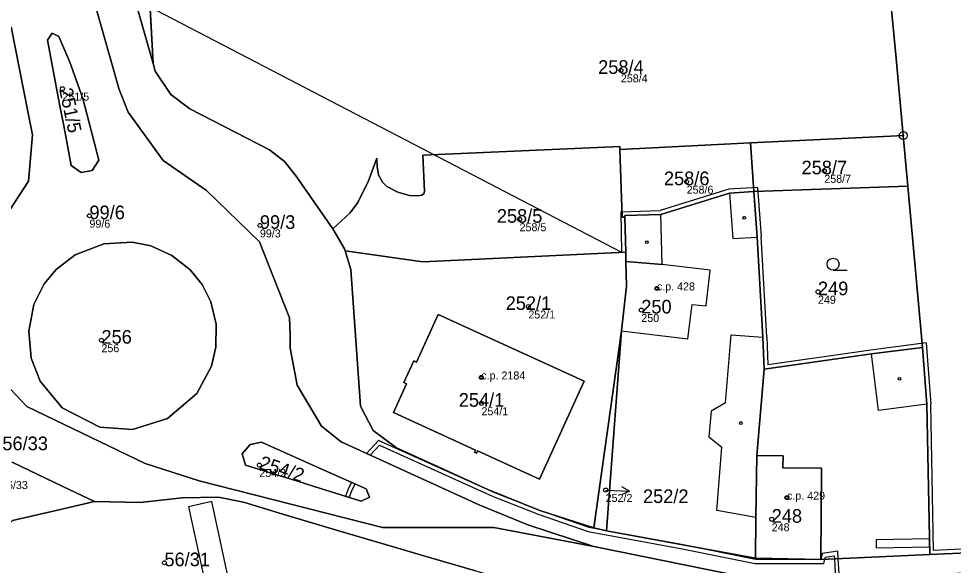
# Model space of a CAD drawing. Extents: x -878211 to -870363, y -1058464 to -1052522.
# Drawn here: x -874391.1 to -874274.3, y -1056230.1 to -1056161.8 of the extents above; entities that cross this region are included whole.
import ezdxf

# ---------------------------------------------------------------- set-up
doc = ezdxf.new("R2010")
doc.units = 0
for name, color, linetype in [('Definiční body', 7, 'Continuous'), ('Hranice parcel', 7, 'Continuous'), ('Parcelní čísla', 7, 'Continuous'), ('Polygon budovy', 7, 'Continuous'), ('Polygon parcely', 7, 'Continuous'), ('Pop  PČ popisy', 7, 'Continuous'), ('Vnitřní kresba', 7, 'Continuous'), ('Věcná břemena k části', 7, 'Continuous'), ('Značky bodu BP', 7, 'Continuous'), ('Značky budov', 7, 'Continuous'), ('Značky kultur', 7, 'Continuous')]:
    doc.layers.add(name, color=color, linetype=linetype)

msp = doc.modelspace()

# ---------------------------------------------------------------- linework, layer by layer
at = {"layer": 'Definiční body'}
for centre in [(-874315.83, -1056168.24994), (-874385.62, -1056170.52994), (-874290.41, -1056180.79994), (-874307.61, -1056182.15994), (-874382.24, -1056186.40994), (-874328.49, -1056186.84994), (-874360.94, -1056187.61994), (-874311.33, -1056195.48994), (-874291.2, -1056195.90994), (-874327.39, -1056197.74994), (-874313.28, -1056198.18994), (-874380.74, -1056201.95994), (-874333.28, -1056206.60994), (-874333.25, -1056209.83994), (-874361.01, -1056217.55994), (-874317.73, -1056220.66994), (-874295.07, -1056221.62994), (-874296.98, -1056224.32994), (-874372.87, -1056229.75994)]:
    msp.add_circle(centre, 0.25, dxfattribs=at)
at = {"layer": 'Hranice parcel'}
for p, q in [((-874284.32, -1056137.02), (-874281.47, -1056166.28)), ((-874374.28, -1056167.38), (-874375.72, -1056140.45)), ((-874379.61, -1056148.67), (-874374.28, -1056167.38)), ((-874389.92, -1056173.39), (-874392.01, -1056162.82)), ((-874281.47, -1056166.28), (-874280.55, -1056176.38)), ((-874374.01, -1056168.33), (-874374.28, -1056167.38)), ((-874299.63, -1056177.29), (-874282.13, -1056176.46)), ((-874282.13, -1056176.46), (-874280.55, -1056176.38)), ((-874280.55, -1056176.38), (-874279.97, -1056182.69)), ((-874315.95, -1056178.11), (-874299.63, -1056177.29)), ((-874315.68, -1056186.58), (-874315.95, -1056178.11)), ((-874299.22, -1056183.39), (-874299.63, -1056177.29)), ((-874279.97, -1056182.69), (-874299.22, -1056183.39)), ((-874279.97, -1056182.69), (-874278.13, -1056202.86)), ((-874315.32, -1056186.57), (-874315.68, -1056186.58)), ((-874315.32, -1056186.57), (-874315.32, -1056186.39)), ((-874315.23, -1056190.95), (-874315.32, -1056186.57)), ((-874350.35, -1056190.53), (-874351.83, -1056188.03)), ((-874350.27, -1056190.8), (-874350.35, -1056190.53)), ((-874349.58, -1056193.12), (-874350.27, -1056190.8)), ((-874315.21, -1056192.1), (-874315.23, -1056190.95)), ((-874319.21, -1056225.4), (-874315.76, -1056200.77)), ((-874315.76, -1056200.77), (-874317.63, -1056225.76)), ((-874317.63, -1056225.76), (-874319.21, -1056225.4)), ((-874299.01, -1056229.18), (-874317.63, -1056225.76)), ((-874277.23, -1056228.73), (-874262.13, -1056228.05))]:
    msp.add_line(p, q, dxfattribs=at)
for points in [[(-874387.12, -1056134.46), (-874385.78, -1056143.03), (-874384.28, -1056150.37), (-874378.54, -1056170.64), (-874377.41, -1056173.46), (-874373.01, -1056179.52), (-874367.62, -1056183.23), (-874360.98, -1056189.68), (-874357.24, -1056199.16), (-874357.16, -1056201.32), (-874357.15, -1056202.96), (-874356.29, -1056207.59), (-874353.25, -1056212.68), (-874350.8, -1056214.63), (-874339.66, -1056219.74), (-874333.46, -1056222.55), (-874327.44, -1056225.02), (-874319.2, -1056227.74)], [(-874383.07, -1056171.74), (-874382.33, -1056174.62), (-874381.08, -1056179.44), (-874381.91, -1056180.77), (-874383.26, -1056181.01), (-874384.51, -1056180.12), (-874385.42, -1056175.38), (-874385.97, -1056172.47), (-874387.48, -1056164.46), (-874386.92, -1056163.58), (-874386.05, -1056164), (-874384.71, -1056167.2), (-874383.07, -1056171.74)], [(-874351.83, -1056188.03), (-874356.41, -1056181.46), (-874357.88, -1056179.61), (-874359.75, -1056178.18), (-874369.69, -1056173.05), (-874372.07, -1056171.24), (-874374.01, -1056168.33)], [(-874392.74, -1056186.51), (-874389.84, -1056182.09), (-874389.37, -1056176.31), (-874389.92, -1056173.39)], [(-874351.83, -1056188.03), (-874349.65, -1056186.03), (-874348.69, -1056184.74), (-874347.35, -1056182.05), (-874346.34, -1056179.22), (-874346.3, -1056180.3), (-874346.11, -1056181.3), (-874345.61, -1056182.21), (-874345.09, -1056182.73), (-874343.72, -1056183.44), (-874342.25, -1056183.89), (-874341.24, -1056183.92), (-874340.72, -1056183.83), (-874340.45, -1056183.66), (-874340.36, -1056183.32), (-874340.56, -1056178.85), (-874316.85, -1056177.78), (-874315.96, -1056177.74), (-874315.95, -1056178.11)], [(-874315.32, -1056186.39), (-874310.82, -1056186.24), (-874302.26, -1056183.58), (-874299.22, -1056183.39)], [(-874299.22, -1056183.39), (-874298.8, -1056189.07), (-874298.1, -1056201.58), (-874297.92, -1056205.59)], [(-874376.87, -1056213.1), (-874380.94, -1056212.82), (-874385.64, -1056210.42), (-874388.41, -1056207.08), (-874389.53, -1056204.19), (-874389.83, -1056200.82), (-874389.19, -1056197.5), (-874387.89, -1056194.9), (-874386.41, -1056193.1), (-874384.03, -1056191.28), (-874380.43, -1056189.9), (-874376.92, -1056189.71), (-874374.56, -1056190.18), (-874371.93, -1056191.35), (-874369.67, -1056193.14), (-874368.17, -1056194.99), (-874367.09, -1056197.16), (-874366.4, -1056199.96), (-874366.43, -1056202.84), (-874367, -1056205.2), (-874368.83, -1056208.6), (-874372.48, -1056211.73), (-874376.87, -1056213.1)], [(-874319.2, -1056227.74), (-874331.69, -1056225.34), (-874345.62, -1056225.37), (-874368.52, -1056219.53), (-874375.26, -1056217.34), (-874390.07, -1056210.25), (-874397.44, -1056202.44), (-874395.76, -1056190.23)], [(-874315.23, -1056190.95), (-874340.56, -1056192.18), (-874350.27, -1056190.8)], [(-874315.76, -1056200.77), (-874315.12, -1056195.19), (-874315.21, -1056192.1)], [(-874319.21, -1056225.4), (-874325.97, -1056223.21), (-874332.45, -1056220.61), (-874338.84, -1056217.7), (-874343.88, -1056215.4), (-874346.79, -1056213.22), (-874348.38, -1056210.19), (-874349.58, -1056193.12)], [(-874333.87, -1056216.05), (-874334.12, -1056215.94), (-874333.99, -1056215.67), (-874344.23, -1056211), (-874342.61, -1056207.4), (-874342.97, -1056207.24), (-874341.72, -1056204.51), (-874341.36, -1056204.68), (-874338.65, -1056198.75), (-874320.43, -1056207.06), (-874326.01, -1056219.31), (-874333.75, -1056215.78), (-874333.87, -1056216.05)], [(-874297.92, -1056205.59), (-874284.51, -1056203.67), (-874278.13, -1056202.86)], [(-874278.13, -1056202.86), (-874277.61, -1056209.96), (-874277.23, -1056228.73)], [(-874297.92, -1056205.59), (-874298.83, -1056216.36), (-874298.97, -1056224.11), (-874299.01, -1056229.18)], [(-874356.22, -1056219.58), (-874362.72, -1056217.58), (-874363.17, -1056216.15), (-874362.17, -1056214.97), (-874360.72, -1056214.68), (-874355.14, -1056217.18), (-874352.38, -1056218.43), (-874347.66, -1056220.53), (-874347.24, -1056221.56), (-874348.28, -1056222.06), (-874353.35, -1056220.47), (-874356.22, -1056219.58)], [(-874381.63, -1056222.09), (-874385.55, -1056220.23), (-874391.91, -1056217.21)], [(-874381.63, -1056222.09), (-874375.91, -1056222.24), (-874372.52, -1056221.85), (-874370.64, -1056221.63), (-874366.12, -1056221.55), (-874362.98, -1056222.19), (-874358.07, -1056223.68), (-874350.94, -1056225.82), (-874344.13, -1056227.82), (-874340.76, -1056228.8), (-874333.99, -1056230.76), (-874323.86, -1056233.66)], [(-874397.62, -1056230.36), (-874391.85, -1056224.49), (-874386.23, -1056223.17), (-874381.63, -1056222.09)], [(-874138.73, -1056245.44), (-874195.46, -1056234.16), (-874216.86, -1056231.45), (-874226.76, -1056230.39), (-874231.06, -1056230.07), (-874249.04, -1056229.65), (-874285.19, -1056231.75), (-874290.65, -1056231.84), (-874295.48, -1056231.91), (-874299.31, -1056231.75), (-874319.2, -1056227.74)], [(-874277.23, -1056228.73), (-874290.85, -1056229.33), (-874299.01, -1056229.18)]]:
    msp.add_lwpolyline(points, dxfattribs=at)
at = {"layer": 'Polygon budovy'}
for points in [[(-874315.12, -1056195.19), (-874315.76, -1056200.77), (-874307.48, -1056201.78), (-874306.94, -1056197.48), (-874305.15, -1056197.67), (-874304.68, -1056193.21), (-874310.66, -1056192.51), (-874315.21, -1056192.1)], [(-874326.01, -1056219.31), (-874320.43, -1056207.06), (-874338.65, -1056198.75), (-874341.36, -1056204.68), (-874341.72, -1056204.51), (-874342.97, -1056207.24), (-874342.61, -1056207.4), (-874344.23, -1056211), (-874333.99, -1056215.67), (-874334.12, -1056215.94), (-874333.87, -1056216.05), (-874333.75, -1056215.78)], [(-874299.01, -1056229.18), (-874290.85, -1056229.33), (-874290.74, -1056217.96), (-874295.58, -1056217.9), (-874295.55, -1056216.41), (-874298.83, -1056216.36), (-874298.97, -1056224.11)]]:
    msp.add_lwpolyline(points, close=True, dxfattribs=at)
at = {"layer": 'Polygon parcely'}
for points in [[(-874349.58, -1056193.12), (-874350.27, -1056190.8), (-874350.35, -1056190.53), (-874351.83, -1056188.03), (-874356.41, -1056181.46), (-874357.88, -1056179.61), (-874359.75, -1056178.18), (-874369.69, -1056173.05), (-874372.07, -1056171.24), (-874374.01, -1056168.33), (-874374.28, -1056167.38), (-874379.61, -1056148.67), (-874380.73, -1056143.04), (-874380.93, -1056141.95), (-874382.32, -1056132.76), (-874382.4, -1056122.13), (-874382.51, -1056106.48)], [(-874389.46, -1056110.3), (-874389.09, -1056117.29), (-874387.97, -1056128.5), (-874387.63, -1056130.86), (-874387.12, -1056134.46), (-874385.78, -1056143.03), (-874384.28, -1056150.37), (-874378.54, -1056170.64), (-874377.41, -1056173.46), (-874373.01, -1056179.52), (-874367.62, -1056183.23), (-874360.98, -1056189.68), (-874357.24, -1056199.16), (-874357.16, -1056201.32), (-874357.15, -1056202.96), (-874356.29, -1056207.59), (-874353.25, -1056212.68), (-874350.8, -1056214.63), (-874339.66, -1056219.74), (-874333.46, -1056222.55), (-874327.44, -1056225.02), (-874319.2, -1056227.74), (-874299.31, -1056231.75)], [(-874220.34, -1056110.44), (-874285.36, -1056115.83), (-874325.33, -1056119.48), (-874334.7, -1056119.78), (-874374.73, -1056121.75), (-874382.4, -1056122.13), (-874382.32, -1056132.76), (-874380.93, -1056141.95), (-874380.73, -1056143.04), (-874379.61, -1056148.67), (-874374.28, -1056167.38), (-874375.72, -1056140.45), (-874377.47, -1056140.56), (-874378.55, -1056128.45), (-874286.89, -1056123.93), (-874286.43, -1056132.03), (-874284.84, -1056131.66), (-874284.96, -1056130.42), (-874254.57, -1056124.68)], [(-874254.57, -1056124.68), (-874284.96, -1056130.42), (-874284.84, -1056131.66), (-874284.32, -1056137.02), (-874281.47, -1056166.28), (-874280.55, -1056176.38), (-874279.97, -1056182.69), (-874278.13, -1056202.86), (-874277.61, -1056209.96), (-874277.23, -1056228.73), (-874262.13, -1056228.05)], [(-874375.72, -1056140.45), (-874374.28, -1056167.38), (-874374.01, -1056168.33), (-874372.07, -1056171.24), (-874369.69, -1056173.05), (-874359.75, -1056178.18), (-874357.88, -1056179.61), (-874356.41, -1056181.46), (-874351.83, -1056188.03), (-874349.65, -1056186.03), (-874348.69, -1056184.74), (-874347.35, -1056182.05), (-874346.34, -1056179.22), (-874346.3, -1056180.3), (-874346.11, -1056181.3), (-874345.61, -1056182.21), (-874345.09, -1056182.73), (-874343.72, -1056183.44), (-874342.25, -1056183.89), (-874341.24, -1056183.92), (-874340.72, -1056183.83), (-874340.45, -1056183.66), (-874340.36, -1056183.32), (-874340.56, -1056178.85), (-874316.85, -1056177.78), (-874315.96, -1056177.74), (-874315.95, -1056178.11), (-874299.63, -1056177.29), (-874282.13, -1056176.46), (-874280.55, -1056176.38), (-874281.47, -1056166.28), (-874284.32, -1056137.02)], [(-874397.44, -1056202.44), (-874390.07, -1056210.25), (-874375.26, -1056217.34), (-874368.52, -1056219.53), (-874345.62, -1056225.37), (-874331.69, -1056225.34), (-874319.2, -1056227.74), (-874327.44, -1056225.02), (-874333.46, -1056222.55), (-874339.66, -1056219.74), (-874350.8, -1056214.63), (-874353.25, -1056212.68), (-874356.29, -1056207.59), (-874357.15, -1056202.96), (-874357.16, -1056201.32), (-874357.24, -1056199.16), (-874360.98, -1056189.68), (-874367.62, -1056183.23), (-874373.01, -1056179.52), (-874377.41, -1056173.46), (-874378.54, -1056170.64), (-874384.28, -1056150.37)], [(-874392.01, -1056162.82), (-874389.92, -1056173.39), (-874389.37, -1056176.31), (-874389.84, -1056182.09), (-874392.74, -1056186.51)], [(-874392.74, -1056186.51), (-874389.84, -1056182.09), (-874389.37, -1056176.31), (-874389.92, -1056173.39), (-874392.01, -1056162.82)], [(-874338.84, -1056217.7), (-874343.88, -1056215.4), (-874346.79, -1056213.22), (-874348.38, -1056210.19), (-874349.58, -1056193.12)], [(-874249.04, -1056229.65), (-874285.19, -1056231.75), (-874290.65, -1056231.84), (-874295.48, -1056231.91), (-874299.31, -1056231.75), (-874319.2, -1056227.74), (-874331.69, -1056225.34), (-874345.62, -1056225.37), (-874368.52, -1056219.53), (-874375.26, -1056217.34), (-874390.07, -1056210.25), (-874397.44, -1056202.44)], [(-874391.85, -1056224.49), (-874386.23, -1056223.17), (-874381.63, -1056222.09), (-874385.55, -1056220.23), (-874391.91, -1056217.21)], [(-874391.91, -1056217.21), (-874385.55, -1056220.23), (-874381.63, -1056222.09), (-874375.91, -1056222.24), (-874372.52, -1056221.85), (-874370.64, -1056221.63), (-874366.12, -1056221.55), (-874362.98, -1056222.19), (-874358.07, -1056223.68), (-874350.94, -1056225.82), (-874344.13, -1056227.82), (-874340.76, -1056228.8), (-874333.99, -1056230.76), (-874323.86, -1056233.66), (-874303.18, -1056237.27), (-874296.81, -1056237.55), (-874249.99, -1056236.64)], [(-874262.13, -1056228.05), (-874277.23, -1056228.73), (-874290.85, -1056229.33), (-874299.01, -1056229.18), (-874317.63, -1056225.76), (-874319.21, -1056225.4), (-874325.97, -1056223.21), (-874332.45, -1056220.61), (-874338.84, -1056217.7)], [(-874333.99, -1056230.76), (-874340.76, -1056228.8), (-874344.13, -1056227.82), (-874350.94, -1056225.82), (-874358.07, -1056223.68), (-874362.98, -1056222.19), (-874366.12, -1056221.55), (-874370.64, -1056221.63), (-874372.52, -1056221.85), (-874375.91, -1056222.24), (-874381.63, -1056222.09), (-874386.23, -1056223.17), (-874391.85, -1056224.49)]]:
    msp.add_lwpolyline(points, dxfattribs=at)
for points in [[(-874383.07, -1056171.74), (-874382.33, -1056174.62), (-874381.08, -1056179.44), (-874381.91, -1056180.77), (-874383.26, -1056181.01), (-874384.51, -1056180.12), (-874385.42, -1056175.38), (-874385.97, -1056172.47), (-874387.48, -1056164.46), (-874386.92, -1056163.58), (-874386.05, -1056164), (-874384.71, -1056167.2)], [(-874383.07, -1056171.74), (-874384.71, -1056167.2), (-874386.05, -1056164), (-874386.92, -1056163.58), (-874387.48, -1056164.46), (-874385.97, -1056172.47), (-874385.42, -1056175.38), (-874384.51, -1056180.12), (-874383.26, -1056181.01), (-874381.91, -1056180.77), (-874381.08, -1056179.44), (-874382.33, -1056174.62)], [(-874279.97, -1056182.69), (-874280.55, -1056176.38), (-874282.13, -1056176.46), (-874299.63, -1056177.29), (-874299.22, -1056183.39)], [(-874315.95, -1056178.11), (-874315.96, -1056177.74), (-874316.85, -1056177.78), (-874340.56, -1056178.85), (-874340.36, -1056183.32), (-874340.45, -1056183.66), (-874340.72, -1056183.83), (-874341.24, -1056183.92), (-874342.25, -1056183.89), (-874343.72, -1056183.44), (-874345.09, -1056182.73), (-874345.61, -1056182.21), (-874346.11, -1056181.3), (-874346.3, -1056180.3), (-874346.34, -1056179.22), (-874347.35, -1056182.05), (-874348.69, -1056184.74), (-874349.65, -1056186.03), (-874351.83, -1056188.03), (-874350.35, -1056190.53), (-874350.27, -1056190.8), (-874340.56, -1056192.18), (-874315.23, -1056190.95), (-874315.32, -1056186.57), (-874315.68, -1056186.58)], [(-874299.22, -1056183.39), (-874299.63, -1056177.29), (-874315.95, -1056178.11), (-874315.68, -1056186.58), (-874315.32, -1056186.57), (-874315.32, -1056186.39), (-874310.82, -1056186.24), (-874302.26, -1056183.58)], [(-874279.97, -1056182.69), (-874299.22, -1056183.39), (-874298.8, -1056189.07), (-874298.1, -1056201.58), (-874297.92, -1056205.59), (-874284.51, -1056203.67), (-874278.13, -1056202.86)], [(-874315.76, -1056200.77), (-874317.63, -1056225.76), (-874299.01, -1056229.18), (-874298.97, -1056224.11), (-874298.83, -1056216.36), (-874297.92, -1056205.59), (-874298.1, -1056201.58), (-874298.8, -1056189.07), (-874299.22, -1056183.39), (-874302.26, -1056183.58), (-874310.82, -1056186.24), (-874315.32, -1056186.39), (-874315.32, -1056186.57), (-874315.23, -1056190.95), (-874315.21, -1056192.1), (-874315.12, -1056195.19)], [(-874376.87, -1056213.1), (-874380.94, -1056212.82), (-874385.64, -1056210.42), (-874388.41, -1056207.08), (-874389.53, -1056204.19), (-874389.83, -1056200.82), (-874389.19, -1056197.5), (-874387.89, -1056194.9), (-874386.41, -1056193.1), (-874384.03, -1056191.28), (-874380.43, -1056189.9), (-874376.92, -1056189.71), (-874374.56, -1056190.18), (-874371.93, -1056191.35), (-874369.67, -1056193.14), (-874368.17, -1056194.99), (-874367.09, -1056197.16), (-874366.4, -1056199.96), (-874366.43, -1056202.84), (-874367, -1056205.2), (-874368.83, -1056208.6), (-874372.48, -1056211.73)], [(-874376.87, -1056213.1), (-874372.48, -1056211.73), (-874368.83, -1056208.6), (-874367, -1056205.2), (-874366.43, -1056202.84), (-874366.4, -1056199.96), (-874367.09, -1056197.16), (-874368.17, -1056194.99), (-874369.67, -1056193.14), (-874371.93, -1056191.35), (-874374.56, -1056190.18), (-874376.92, -1056189.71), (-874380.43, -1056189.9), (-874384.03, -1056191.28), (-874386.41, -1056193.1), (-874387.89, -1056194.9), (-874389.19, -1056197.5), (-874389.83, -1056200.82), (-874389.53, -1056204.19), (-874388.41, -1056207.08), (-874385.64, -1056210.42), (-874380.94, -1056212.82)], [(-874350.27, -1056190.8), (-874349.58, -1056193.12), (-874348.38, -1056210.19), (-874346.79, -1056213.22), (-874343.88, -1056215.4), (-874338.84, -1056217.7), (-874332.45, -1056220.61), (-874325.97, -1056223.21), (-874319.21, -1056225.4), (-874315.76, -1056200.77), (-874315.12, -1056195.19), (-874315.21, -1056192.1), (-874315.23, -1056190.95), (-874340.56, -1056192.18)], [(-874333.87, -1056216.05), (-874333.75, -1056215.78), (-874326.01, -1056219.31), (-874320.43, -1056207.06), (-874338.65, -1056198.75), (-874341.36, -1056204.68), (-874341.72, -1056204.51), (-874342.97, -1056207.24), (-874342.61, -1056207.4), (-874344.23, -1056211), (-874333.99, -1056215.67), (-874334.12, -1056215.94)], [(-874333.87, -1056216.05), (-874334.12, -1056215.94), (-874333.99, -1056215.67), (-874344.23, -1056211), (-874342.61, -1056207.4), (-874342.97, -1056207.24), (-874341.72, -1056204.51), (-874341.36, -1056204.68), (-874338.65, -1056198.75), (-874320.43, -1056207.06), (-874326.01, -1056219.31), (-874333.75, -1056215.78)], [(-874319.21, -1056225.4), (-874317.63, -1056225.76), (-874315.76, -1056200.77)], [(-874298.97, -1056224.11), (-874299.01, -1056229.18), (-874290.85, -1056229.33), (-874277.23, -1056228.73), (-874277.61, -1056209.96), (-874278.13, -1056202.86), (-874284.51, -1056203.67), (-874297.92, -1056205.59), (-874298.83, -1056216.36)], [(-874356.22, -1056219.58), (-874362.72, -1056217.58), (-874363.17, -1056216.15), (-874362.17, -1056214.97), (-874360.72, -1056214.68), (-874355.14, -1056217.18), (-874352.38, -1056218.43), (-874347.66, -1056220.53), (-874347.24, -1056221.56), (-874348.28, -1056222.06), (-874353.35, -1056220.47)], [(-874356.22, -1056219.58), (-874353.35, -1056220.47), (-874348.28, -1056222.06), (-874347.24, -1056221.56), (-874347.66, -1056220.53), (-874352.38, -1056218.43), (-874355.14, -1056217.18), (-874360.72, -1056214.68), (-874362.17, -1056214.97), (-874363.17, -1056216.15), (-874362.72, -1056217.58)]]:
    msp.add_lwpolyline(points, close=True, dxfattribs=at)
at = {"layer": 'Pop  PČ popisy'}
for p, q in [((-874314.733, -1056220.827), (-874315.707, -1056220.275)), ((-874317.73, -1056220.67), (-874314.733, -1056220.827)), ((-874314.733, -1056220.827), (-874315.759, -1056221.275))]:
    msp.add_line(p, q, dxfattribs=at)
at = {"layer": 'Vnitřní kresba'}
for p, q in [((-874375.97, -1056159.63), (-874315.73, -1056190.96)), ((-874302.35, -1056183.09), (-874310.9, -1056185.74)), ((-874298.76, -1056182.86), (-874302.35, -1056183.09)), ((-874298.76, -1056182.86), (-874298.3, -1056189.01)), ((-874302.26, -1056183.58), (-874301.84, -1056189.24)), ((-874315.83, -1056185.91), (-874310.9, -1056185.74)), ((-874315.83, -1056185.91), (-874315.73, -1056190.96)), ((-874310.66, -1056192.51), (-874310.82, -1056186.24)), ((-874301.84, -1056189.24), (-874298.8, -1056189.07)), ((-874297.6, -1056201.53), (-874298.3, -1056189.01)), ((-874315.21, -1056192.1), (-874310.66, -1056192.51)), ((-874304.68, -1056193.21), (-874310.66, -1056192.51)), ((-874305.15, -1056197.67), (-874304.68, -1056193.21)), ((-874307.48, -1056201.78), (-874306.94, -1056197.48)), ((-874306.94, -1056197.48), (-874305.15, -1056197.67)), ((-874315.76, -1056200.77), (-874307.48, -1056201.78)), ((-874302.74, -1056209.79), (-874302.05, -1056201.27)), ((-874302.05, -1056201.27), (-874298.1, -1056201.58)), ((-874297.6, -1056201.53), (-874297.45, -1056205.02)), ((-874277.67, -1056202.3), (-874284.58, -1056203.18)), ((-874277.67, -1056202.3), (-874277.11, -1056209.93)), ((-874284.58, -1056203.18), (-874297.45, -1056205.02)), ((-874283.62, -1056210.72), (-874284.51, -1056203.67)), ((-874302.74, -1056209.79), (-874304.56, -1056210.83)), ((-874276.74, -1056228.21), (-874277.11, -1056209.93)), ((-874304.56, -1056210.83), (-874304.82, -1056214.03)), ((-874277.61, -1056209.96), (-874283.62, -1056210.72)), ((-874304.82, -1056214.03), (-874303.22, -1056215.3)), ((-874303.82, -1056223.23), (-874303.22, -1056215.3)), ((-874298.83, -1056216.36), (-874295.55, -1056216.41)), ((-874295.55, -1056216.41), (-874295.58, -1056217.9)), ((-874295.58, -1056217.9), (-874290.74, -1056217.96)), ((-874290.74, -1056217.96), (-874290.85, -1056229.33)), ((-874298.97, -1056224.11), (-874303.82, -1056223.23)), ((-874262.13, -1056227.55), (-874276.74, -1056228.21))]:
    msp.add_line(p, q, dxfattribs=at)
at = {"layer": 'Věcná břemena k části'}
msp.add_lwpolyline([(-874288.51, -1056231.8), (-874288.66, -1056229.23), (-874288.71, -1056228.32), (-874290.68, -1056228.6), (-874290.85, -1056229.33), (-874299, -1056229.33), (-874308.27, -1056227.48), (-874317.63, -1056225.76), (-874319.78, -1056225.37), (-874325.97, -1056223.21), (-874331.6, -1056221.02), (-874346.13, -1056214.47), (-874347.61, -1056216.09), (-874347.16, -1056216.3), (-874346.01, -1056215.07), (-874331.78, -1056221.48), (-874326.15, -1056223.68), (-874319.92, -1056225.85), (-874308.36, -1056227.97), (-874299.06, -1056229.83), (-874290.45, -1056229.83), (-874290.33, -1056229.31), (-874290.27, -1056229.05), (-874289.17, -1056228.9), (-874289.15, -1056229.26), (-874289.01, -1056231.81)], dxfattribs=at)
for points in [[(-874350.26, -1056221.44), (-874349.78, -1056221.59), (-874349.42, -1056220.65), (-874349.04, -1056219.92), (-874349.5, -1056219.71), (-874349.88, -1056220.45)], [(-874366.87, -1056236.52), (-874364.33, -1056234.3), (-874366.93, -1056222.11), (-874369.86, -1056222.77)], [(-874277.25, -1056227.76), (-874277.27, -1056226.76), (-874283.94, -1056226.9), (-874283.92, -1056227.9)]]:
    msp.add_lwpolyline(points, close=True, dxfattribs=at)
at = {"layer": 'Značky bodu BP'}
for radius in [0.5, 0.0303]:
    msp.add_circle((-874280.55, -1056176.37988), radius, dxfattribs=at)
at = {"layer": 'Značky budov'}
for centre in [(-874300.4268, -1056186.64916), (-874312.5868, -1056189.69916), (-874311.3368, -1056195.48916), (-874333.2868, -1056206.60916), (-874281.0168, -1056206.78916), (-874300.8468, -1056212.29916), (-874295.0768, -1056221.62916)]:
    msp.add_circle(centre, 0.175, dxfattribs=at)
at = {"layer": 'Značky kultur'}
msp.add_line((-874289.303, -1056193.21), (-874287.553, -1056193.21), dxfattribs=at)
msp.add_circle((-874289.30286, -1056192.45981), 0.75, dxfattribs=at)

# ---------------------------------------------------------------- texts
at = {"layer": 'Definiční body'}
for s, p in [('258/4', (-874315.83, -1056169.739)), ('251/5', (-874385.62, -1056172.019)), ('258/7', (-874290.41, -1056182.289)), ('258/6', (-874307.61, -1056183.649)), ('99/6', (-874382.24, -1056187.899)), ('258/5', (-874328.49, -1056188.339)), ('99/3', (-874360.94, -1056189.109)), ('c.p. 428', (-874311.33, -1056195.74)), ('249', (-874291.2, -1056197.399)), ('252/1', (-874327.39, -1056199.239)), ('250', (-874313.28, -1056199.679)), ('256', (-874380.74, -1056203.449)), ('c.p. 2184', (-874333.28, -1056206.86)), ('254/1', (-874333.25, -1056211.329)), ('254/2', (-874361.01, -1056219.049)), ('56/33', (-874393.29, -1056220.549)), ('252/2', (-874317.73, -1056222.159)), ('c.p. 429', (-874295.07, -1056221.879)), ('248', (-874296.98, -1056225.819))]:
    msp.add_text(s, height=0.999996, dxfattribs=at).set_placement(p)
at = {"layer": 'Parcelní čísla'}
for s, p in [('258/4', (-874318.666, -1056168.675)), ('258/7', (-874293.246, -1056181.225)), ('258/6', (-874310.446, -1056182.584)), ('99/6', (-874382.24, -1056186.834)), ('99/3', (-874360.94, -1056188.045)), ('258/5', (-874331.326, -1056187.275)), ('249', (-874291.2, -1056196.334)), ('252/1', (-874330.226, -1056198.175)), ('250', (-874313.28, -1056198.615)), ('256', (-874380.74, -1056202.385)), ('254/1', (-874336.086, -1056210.265)), ('56/33', (-874393.12, -1056215.695)), ('252/2', (-874313.066, -1056222.295)), ('248', (-874296.98, -1056224.755)), ('56/31', (-874372.87, -1056230.185))]:
    msp.add_text(s, height=1.699998, dxfattribs=at).set_placement(p)
for s, rotation, p in [('251/5', 282, (-874386.035, -1056170.618)), ('254/2', 342, (-874361.141, -1056217.964))]:
    msp.add_text(s, height=1.699998, rotation=rotation, dxfattribs=at).set_placement(p)

doc.saveas('drawing.dxf')
